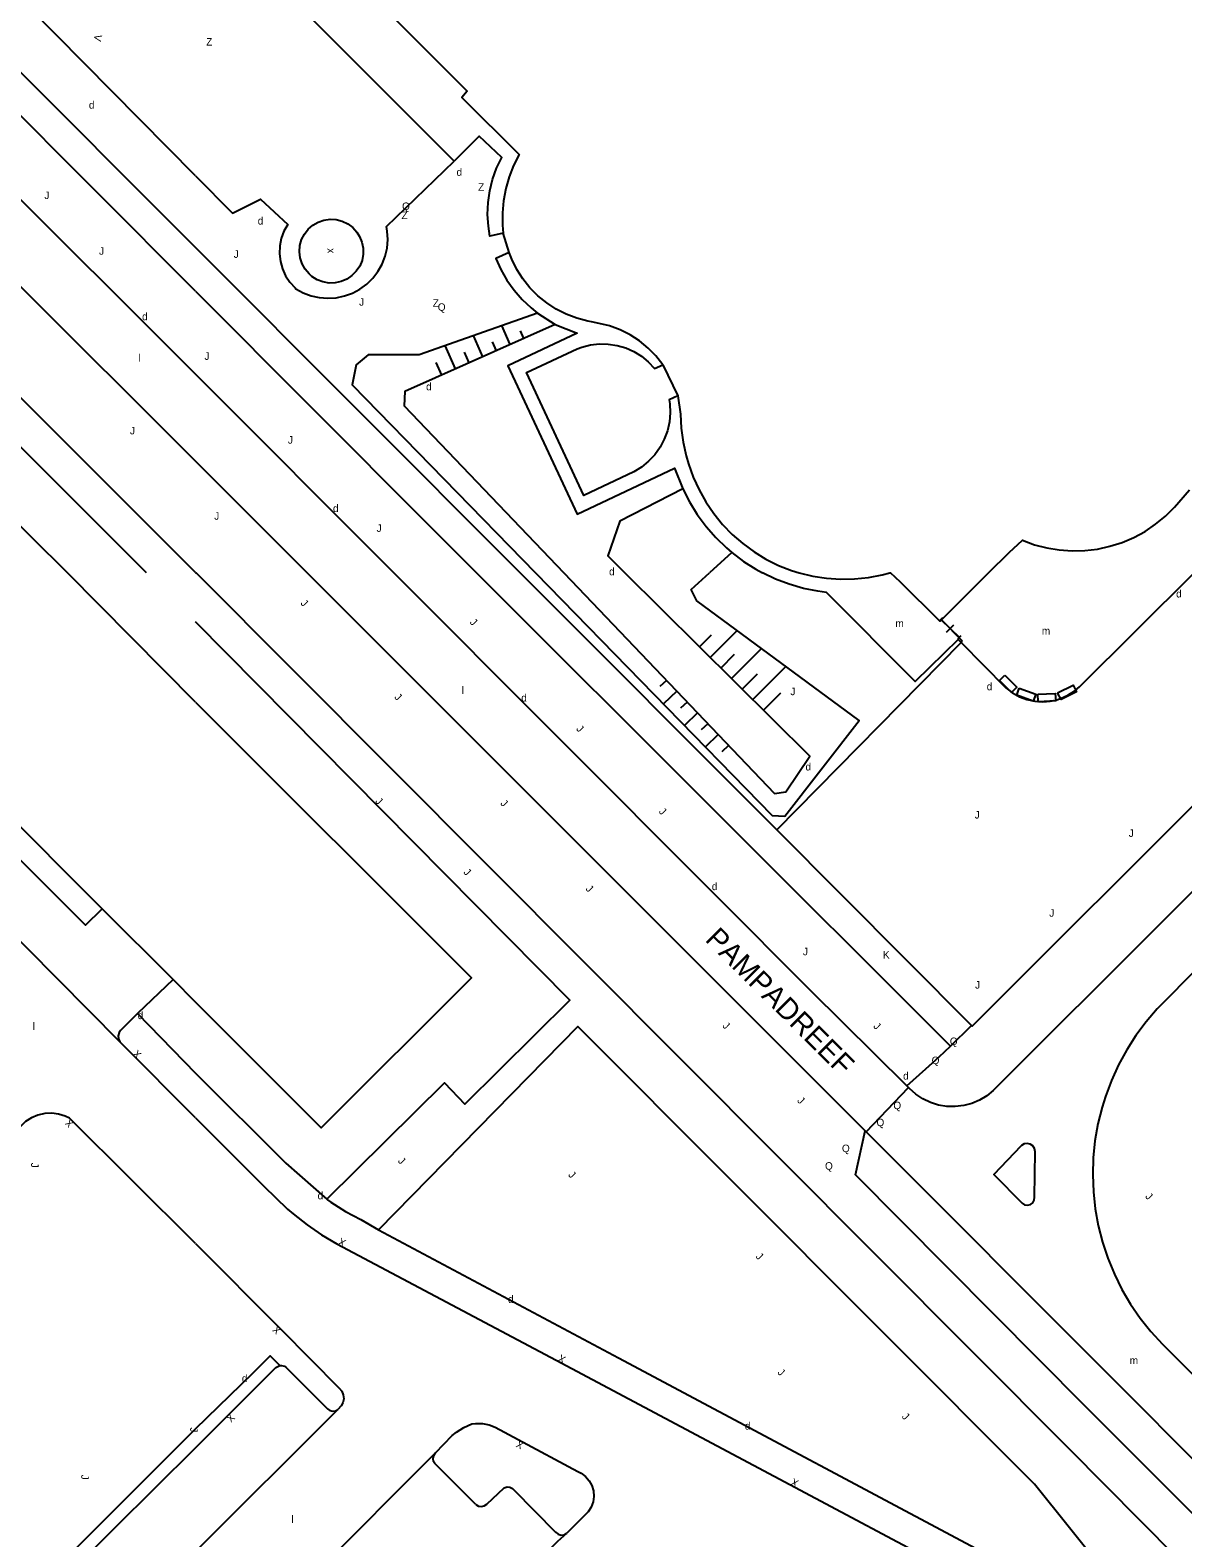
# Model space of a CAD drawing. Extents: x 134999 to 136502, y 457398 to 459002.
# Drawn here: x 135489 to 135565.9, y 458535.7 to 458636.2 of the extents above; entities that cross this region are included whole.
import ezdxf

# ---------------------------------------------------------------- set-up
doc = ezdxf.new("R2010")
doc.units = 0
for name, color, linetype in [('RI_DGTB_19', 7, 'Continuous'), ('RI_DGTB_2', 7, 'Continuous'), ('RI_DGTB_29', 7, 'Continuous'), ('RI_DGTB_30', 7, 'Continuous'), ('RI_DGTB_31', 7, 'Continuous'), ('RI_DGTB_32', 7, 'Continuous'), ('RI_DGTB_37', 7, 'Continuous'), ('RI_DGTB_43', 7, 'Continuous'), ('RI_DGTB_45', 7, 'Continuous'), ('RI_DGTB_48', 7, 'Continuous'), ('RI_DGTB_53', 7, 'Continuous'), ('RI_DGTB_54', 7, 'Continuous'), ('RI_DGTB_55', 7, 'Continuous'), ('RI_DGTB_6', 7, 'Continuous')]:
    doc.layers.add(name, color=color, linetype=linetype)

msp = doc.modelspace()

# ---------------------------------------------------------------- linework, layer by layer
at = {"layer": 'RI_DGTB_19'}
for p, q in [((135520.991, 458615.221), (135520.431, 458616.485)), ((135519.163, 458614.408), (135518.538, 458615.819)), ((135520.077, 458614.815), (135519.816, 458615.404)), ((135521.905, 458615.627), (135521.679, 458616.138)), ((135517.336, 458613.595), (135516.646, 458615.154)), ((135518.25, 458614.002), (135517.935, 458614.713)), ((135516.422, 458613.189), (135516.049, 458614.031)), ((135535.767, 458601.356), (135534.283, 458600)), ((135533.621, 458595.067), (135534.418, 458595.87)), ((135534.316, 458594.348), (135536.114, 458596.159)), ((135535.026, 458593.644), (135535.946, 458594.57)), ((135535.735, 458592.939), (135537.743, 458594.959)), ((135536.445, 458592.234), (135537.478, 458593.275)), ((135537.154, 458591.53), (135539.37, 458593.76)), ((135531.405, 458592.835), (135530.967, 458592.416)), ((135532.096, 458592.112), (135531.22, 458591.274)), ((135532.787, 458591.389), (135532.349, 458590.97)), ((135537.883, 458590.844), (135539.036, 458592.005)), ((135533.478, 458590.667), (135532.602, 458589.829)), ((135534.169, 458589.944), (135533.731, 458589.525)), ((135534.86, 458589.221), (135533.984, 458588.383)), ((135535.552, 458588.498), (135535.113, 458588.079))]:
    msp.add_line(p, q, dxfattribs=at)
for points in [[(135496.73, 458600), (135469.2, 458627.504), (135443.267, 458653.348), (135420.835, 458675.736), (135417.299, 458672.264)], [(135500, 458626.472), (135485.127, 458641.53)], [(135500, 458626.471), (135502.464, 458623.977), (135504.326, 458624.908), (135506.146, 458623.233), (135505.896, 458622.783), (135505.719, 458622.301), (135505.619, 458621.796), (135505.598, 458621.282), (135505.657, 458620.771), (135505.794, 458620.276), (135506.007, 458619.807), (135506.289, 458619.377), (135506.635, 458618.997), (135506.684, 458618.95), (135507.178, 458618.678), (135507.705, 458618.479), (135508.255, 458618.356), (135508.817, 458618.312), (135509.379, 458618.348), (135509.931, 458618.463), (135510.461, 458618.655), (135510.958, 458618.92), (135511.413, 458619.252), (135511.816, 458619.646), (135512.16, 458620.092), (135512.437, 458620.583), (135512.642, 458621.108), (135512.77, 458621.657), (135512.82, 458622.218), (135512.79, 458622.781), (135512.738, 458623.092), (135517.246, 458627.46)], [(135522.818, 458617.325), (135514.913, 458614.544), (135511.522, 458614.548), (135510.715, 458613.879), (135510.436, 458612.529), (135522.67, 458600)], [(135523.982, 458616.551), (135513.964, 458612.096), (135513.909, 458611.131), (135524.553, 458600)], [(135532.492, 458605.613), (135528.305, 458603.441), (135527.505, 458601.127), (135528.642, 458600)], [(135522.67, 458600), (135538.469, 458583.82), (135539.305, 458583.784), (135544.268, 458590.153), (135533.443, 458598.126), (135533.066, 458598.887), (135534.284, 458600)], [(135524.553, 458600), (135538.614, 458585.296), (135539.365, 458585.405), (135540.978, 458587.777), (135528.643, 458600)], [(135508.757, 458558.232), (135516.593, 458566.009), (135517.966, 458564.569), (135524.964, 458571.518), (135500, 458596.732)], [(135560.531, 458533.517), (135555.967, 458539.242), (135525.493, 458569.76), (135512.207, 458556.196)]]:
    msp.add_lwpolyline(points, dxfattribs=at)
at = {"layer": 'RI_DGTB_2'}
for p, q in [((135520.909, 458621.351), (135520.525, 458622.658)), ((135531.171, 458613.881), (135532.161, 458611.811)), ((135552.892, 458600), (135549.747, 458596.873))]:
    msp.add_line(p, q, dxfattribs=at)
for points in [[(135526.63, 458662.09), (135507.389, 458642.87), (135518.125, 458632.11), (135517.762, 458631.706), (135521.588, 458627.889), (135521.213, 458627.163), (135520.911, 458626.404), (135520.684, 458625.619), (135520.535, 458624.816), (135520.465, 458624.002), (135520.476, 458623.185), (135520.525, 458622.658)], [(135531.171, 458613.881), (135530.706, 458614.463), (135530.182, 458614.992), (135529.604, 458615.461), (135528.979, 458615.866), (135528.314, 458616.202), (135527.617, 458616.464), (135527.523, 458616.493), (135526.401, 458616.74), (135526.159, 458616.786), (135525.43, 458616.979), (135524.726, 458617.248), (135524.054, 458617.59), (135523.422, 458618.001), (135522.837, 458618.477), (135522.306, 458619.012), (135521.835, 458619.601), (135521.428, 458620.236), (135521.091, 458620.91), (135520.909, 458621.351)], [(135532.161, 458611.811), (135532.354, 458610.591), (135532.4, 458609.651), (135532.526, 458608.719), (135532.731, 458607.801), (135532.887, 458607.27), (135533.197, 458606.391), (135533.581, 458605.542), (135534.036, 458604.728), (135534.559, 458603.957), (135535.147, 458603.233), (135535.794, 458602.563), (135536.496, 458601.95), (135537.249, 458601.4), (135538.045, 458600.916), (135538.881, 458600.502), (135539.748, 458600.162), (135540.26, 458600)], [(135552.892, 458600), (135554.263, 458601.364), (135555.152, 458602.172), (135555.951, 458601.88), (135556.774, 458601.664), (135557.613, 458601.527), (135558.462, 458601.469), (135559.312, 458601.491), (135560.157, 458601.592), (135560.988, 458601.773), (135561.799, 458602.03), (135562.582, 458602.363), (135563.33, 458602.768), (135564.037, 458603.241), (135564.697, 458603.778), (135565.303, 458604.375), (135566.302, 458605.547)], [(135540.26, 458600), (135541.165, 458599.78), (135542.087, 458599.637), (135543.017, 458599.575), (135543.948, 458599.592), (135544.875, 458599.689), (135545.791, 458599.866), (135546.3, 458600)], [(135546.3, 458600), (135546.345, 458600.013), (135546.359, 458600)], [(135549.747, 458596.873), (135549.646, 458596.773), (135547.016, 458599.383), (135546.359, 458600)]]:
    msp.add_lwpolyline(points, dxfattribs=at)
at = {"layer": 'RI_DGTB_30'}
msp.add_lwpolyline([(135518.704, 458537.88), (135518.871, 458537.773), (135519.066, 458537.739), (135519.259, 458537.784), (135519.418, 458537.901)], dxfattribs=at)
at = {"layer": 'RI_DGTB_32'}
for points in [[(135532.161, 458611.811), (135531.59, 458611.536), (135531.628, 458611.265), (135531.655, 458610.662), (135531.602, 458610.061), (135531.47, 458609.472), (135531.261, 458608.906), (135530.98, 458608.373), (135530.63, 458607.881), (135530.218, 458607.44), (135529.752, 458607.057), (135529.239, 458606.739), (135525.889, 458605.165), (135522.078, 458613.371), (135525.459, 458614.93), (135525.769, 458615.046), (135526.345, 458615.195), (135526.936, 458615.265), (135527.531, 458615.255), (135528.119, 458615.166), (135528.69, 458614.999), (135529.233, 458614.757), (135529.74, 458614.444), (135530.199, 458614.066), (135530.604, 458613.63), (135531.171, 458613.881)], [(135553.972, 458593.18), (135554.782, 458592.382), (135554.431, 458592.026), (135553.621, 458592.824), (135553.972, 458593.18)], [(135554.94, 458592.315), (135556.043, 458591.913), (135555.872, 458591.443), (135554.769, 458591.845), (135554.94, 458592.315)], [(135557.502, 458591.996), (135558.533, 458592.512), (135558.757, 458592.065), (135557.726, 458591.549), (135557.502, 458591.996)], [(135556.186, 458591.905), (135557.346, 458591.966), (135557.372, 458591.467), (135556.212, 458591.406), (135556.186, 458591.905)]]:
    msp.add_lwpolyline(points, dxfattribs=at)
at = {"layer": 'RI_DGTB_48'}
for p, q in [((135500, 458600.033), (135500.033, 458600)), ((135549.591, 458596.777), (135549.833, 458597.025)), ((135549.712, 458596.901), (135550.953, 458595.696)), ((135549.747, 458596.873), (135551.132, 458595.48)), ((135550.092, 458596.05), (135550.574, 458596.547)), ((135538.764, 458582.878), (135551.066, 458595.369)), ((135550.833, 458595.572), (135551.074, 458595.82)), ((135551.066, 458595.369), (135551.132, 458595.48))]:
    msp.add_line(p, q, dxfattribs=at)
for points in [[(135500, 458600.033), (135479.045, 458620.935), (135454.758, 458645.275), (135421.192, 458678.824), (135386.537, 458644.373), (135379.477, 458637.266)], [(135500.033, 458600), (135558.244, 458541.608), (135565.407, 458534.384)]]:
    msp.add_lwpolyline(points, dxfattribs=at)
at = {"layer": 'RI_DGTB_53'}
for p, q in [((135468.709, 458653.01), (135500, 458621.684)), ((135521.66, 458600), (135500, 458621.684)), ((135518.737, 458600), (135550.353, 458568.447)), ((135538.764, 458582.878), (135521.661, 458600)), ((135551.761, 458569.813), (135538.764, 458582.878)), ((135534.679, 458578.504), (135541.038, 458572.135)), ((135550.353, 458568.447), (135551.761, 458569.813)), ((135549.604, 458567.73), (135550.353, 458568.447)), ((135547.44, 458565.805), (135548.712, 458566.936))]:
    msp.add_line(p, q, dxfattribs=at)
for points in [[(135500, 458618.779), (135446.444, 458672.503), (135446.128, 458672.845), (135444.784, 458674.371), (135443.502, 458675.949), (135442.283, 458677.577), (135441.129, 458679.251), (135440.041, 458680.969), (135439.022, 458682.728), (135438.073, 458684.527), (135437.491, 458685.727), (135436.685, 458687.544), (135435.953, 458689.391), (135435.296, 458691.266), (135434.714, 458693.166), (135434.21, 458695.088), (135432.976, 458694.733)], [(135500, 458618.78), (135515.535, 458603.196), (135518.737, 458600)], [(135551.066, 458595.369), (135554.054, 458592.326), (135554.48, 458591.998), (135554.95, 458591.738), (135555.453, 458591.549), (135555.979, 458591.438), (135556.515, 458591.405), (135557.002, 458591.445), (135557.372, 458591.521), (135557.696, 458591.621), (135558.186, 458591.841), (135558.638, 458592.132), (135558.7, 458592.179), (135558.955, 458592.4), (135566.615, 458600)], [(135586.818, 458599.018), (135553.209, 458565.496), (135552.774, 458565.139), (135552.294, 458564.847), (135551.776, 458564.625), (135551.233, 458564.48), (135550.674, 458564.412), (135550.111, 458564.425), (135549.556, 458564.517), (135549.02, 458564.686), (135548.513, 458564.93), (135548.045, 458565.244), (135547.627, 458565.62)], [(135567.798, 458587.458), (135567.4, 458587.03), (135568.228, 458586.172), (135551.802, 458569.772), (135551.761, 458569.813)], [(135555.132, 458557.967), (135555.296, 458557.866), (135555.493, 458557.836), (135555.685, 458557.885), (135555.843, 458558.005), (135555.941, 458558.178), (135555.964, 458558.375), (135556.004, 458561.408), (135555.963, 458561.613), (135555.849, 458561.789), (135555.678, 458561.91), (135555.474, 458561.959), (135555.266, 458561.929), (135555.085, 458561.824), (135555.039, 458561.779), (135553.25, 458559.885), (135555.132, 458557.967)]]:
    msp.add_lwpolyline(points, dxfattribs=at)
at = {"layer": 'RI_DGTB_54'}
for p, q in [((135500, 458613.242), (135513.22, 458600)), ((135500, 458607.441), (135507.445, 458600)), ((135507.445, 458600), (135544.666, 458562.797)), ((135513.22, 458600), (135534.679, 458578.504)), ((135547.44, 458565.805), (135541.038, 458572.135)), ((135548.712, 458566.936), (135549.604, 458567.73)), ((135544.724, 458562.739), (135547.56, 458565.687)), ((135547.56, 458565.687), (135547.44, 458565.805)), ((135547.627, 458565.62), (135547.56, 458565.687)), ((135544.666, 458562.797), (135544.724, 458562.739))]:
    msp.add_line(p, q, dxfattribs=at)
for points in [[(135432.976, 458694.733), (135433.889, 458691.166), (135435.339, 458685.748), (135436.107, 458683.181), (135436.822, 458681.313), (135437.607, 458679.474), (135438.343, 458677.983), (135439.23, 458676.357), (135440.186, 458674.771), (135440.939, 458673.633), (135441.749, 458672.535), (135442.723, 458671.252), (135444.299, 458669.286), (135445.936, 458667.37), (135447.634, 458665.507), (135465.388, 458647.884), (135486.196, 458626.999), (135500, 458613.242)], [(135429.575, 458691.638), (135431.368, 458684.795), (135431.874, 458682.994), (135432.456, 458681.215), (135433.106, 458679.482), (135433.862, 458677.807), (135434.69, 458676.167), (135435.588, 458674.564), (135435.797, 458674.214), (135436.787, 458672.507), (135437.845, 458670.842), (135438.74, 458669.541), (135440.202, 458667.659), (135441.727, 458665.827), (135443.313, 458664.048), (135444.677, 458662.608), (135457.084, 458650.237), (135473.077, 458634.255), (135487.961, 458619.451), (135500, 458607.441)], [(135571.01, 458577.877), (135564.424, 458571.223), (135564.147, 458570.93), (135563.403, 458570.066), (135562.722, 458569.152), (135562.107, 458568.192), (135561.561, 458567.192), (135561.086, 458566.156), (135560.685, 458565.089), (135560.46, 458564.365), (135560.187, 458563.261), (135559.992, 458562.14), (135559.876, 458561.007), (135559.841, 458559.87), (135559.885, 458558.733), (135560.008, 458557.602), (135560.211, 458556.482), (135560.492, 458555.379), (135560.85, 458554.299), (135561.283, 458553.247), (135561.789, 458552.227), (135562.365, 458551.246), (135563.008, 458550.307), (135563.716, 458549.416), (135564.485, 458548.577), (135573.619, 458539.442)], [(135568.628, 458535.153), (135559.321, 458544.46), (135544.021, 458559.869), (135544.666, 458562.797)], [(135544.724, 458562.739), (135561.185, 458546.269), (135567.256, 458540.174), (135567.686, 458539.703), (135568.055, 458539.182), (135568.355, 458538.619), (135568.582, 458538.023), (135568.733, 458537.403), (135568.805, 458536.769), (135568.798, 458536.132), (135568.711, 458535.5), (135568.628, 458535.153)]]:
    msp.add_lwpolyline(points, dxfattribs=at)
at = {"layer": 'RI_DGTB_55'}
for p, q in [((135522.818, 458617.325), (135523.982, 458616.551)), ((135494.946, 458568.737), (135480.369, 458583.46)), ((135498.502, 458572.88), (135496.123, 458570.617)), ((135496.123, 458570.617), (135500, 458566.644)), ((135495.11, 458568.571), (135494.946, 458568.737)), ((135495.114, 458568.567), (135495.11, 458568.571)), ((135500, 458563.671), (135495.114, 458568.567)), ((135500, 458534.741), (135509.487, 458544.228)), ((135500, 458525.32), (135515.997, 458541.322))]:
    msp.add_line(p, q, dxfattribs=at)
for points in [[(135500, 458649.485), (135503.491, 458646.009), (135503.369, 458641.353), (135517.246, 458627.46)], [(135520.525, 458622.658), (135519.632, 458622.451), (135519.529, 458623.115), (135519.481, 458623.903), (135519.513, 458624.691), (135519.625, 458625.472), (135519.816, 458626.238), (135520.082, 458626.981), (135520.423, 458627.693), (135518.924, 458629.124), (135517.246, 458627.46)], [(135507.765, 458619.764), (135507.567, 458619.935), (135507.302, 458620.25), (135507.103, 458620.611), (135506.977, 458621.003), (135506.929, 458621.412), (135506.96, 458621.823), (135507.071, 458622.219), (135507.256, 458622.588), (135507.508, 458622.913), (135507.818, 458623.184), (135508.175, 458623.39), (135508.565, 458623.523), (135508.973, 458623.578), (135509.384, 458623.554), (135509.783, 458623.451), (135510.155, 458623.273), (135510.485, 458623.026), (135510.761, 458622.721), (135510.941, 458622.438), (135511.098, 458622.058), (135511.179, 458621.654), (135511.18, 458621.242), (135511.102, 458620.838), (135510.947, 458620.457), (135510.721, 458620.112), (135510.433, 458619.818), (135510.094, 458619.584), (135509.717, 458619.421), (135509.314, 458619.333), (135508.903, 458619.325), (135508.497, 458619.396), (135508.113, 458619.544), (135507.765, 458619.764)], [(135520.909, 458621.351), (135520.018, 458620.969), (135520.356, 458620.224), (135520.765, 458619.516), (135521.241, 458618.851), (135521.78, 458618.236), (135522.376, 458617.676), (135522.818, 458617.325)], [(135523.982, 458616.551), (135525.446, 458615.981), (135520.836, 458613.813), (135525.451, 458603.917), (135531.947, 458606.992), (135532.492, 458605.613)], [(135532.492, 458605.613), (135532.943, 458604.735), (135533.463, 458603.896), (135534.049, 458603.102), (135534.698, 458602.358), (135535.405, 458601.669), (135535.767, 458601.356)], [(135535.767, 458601.356), (135536.545, 458600.766), (135537.368, 458600.242), (135537.807, 458600)], [(135413.098, 458600), (135407.315, 458594.435), (135405.898, 458595.846), (135404.296, 458594.232), (135414.743, 458583.808), (135429.855, 458568.689), (135445.324, 458553.196), (135460.174, 458538.406), (135477.763, 458520.729), (135484.195, 458527.078), (135493.498, 458536.439), (135500, 458542.92)], [(135551.066, 458595.369), (135550.876, 458595.554), (135548.003, 458592.748), (135542.076, 458598.701), (135541.497, 458598.778), (135540.54, 458598.969), (135539.602, 458599.237), (135538.688, 458599.582), (135537.807, 458600)], [(135473.487, 458597.886), (135472.396, 458596.791), (135492.65, 458576.51), (135493.776, 458577.604)], [(135496.123, 458570.617), (135494.996, 458569.486), (135494.905, 458569.353), (135494.843, 458569.143), (135494.859, 458568.923), (135494.946, 458568.737)], [(135495.11, 458568.571), (135494.952, 458568.724), (135494.946, 458568.737)], [(135500, 458566.644), (135506.025, 458560.653), (135508.757, 458558.232)], [(135500, 458555.288), (135491.596, 458563.633), (135491.306, 458563.772), (135490.863, 458563.909), (135490.403, 458563.968), (135489.94, 458563.947), (135489.487, 458563.847), (135489.058, 458563.671), (135488.665, 458563.424), (135481.999, 458556.912)], [(135500, 458563.671), (135504.558, 458559.117), (135506.136, 458557.58), (135506.51, 458557.253), (135507.435, 458556.521), (135508.407, 458555.853), (135509.422, 458555.253), (135524.046, 458547.503), (135539.629, 458539.218), (135550.236, 458533.581), (135553.2, 458531.976), (135558.363, 458529.173), (135558.899, 458528.929), (135559.497, 458528.741), (135560.115, 458528.631), (135560.765, 458528.566), (135561.406, 458528.582), (135562.039, 458528.678), (135562.656, 458528.852), (135563.246, 458529.102), (135563.801, 458529.423), (135564.311, 458529.811), (135567.042, 458532.74)], [(135508.757, 458558.232), (135508.806, 458558.189), (135509.019, 458558.042), (135509.998, 458557.429), (135511.017, 458556.885), (135512.207, 458556.196)], [(135512.207, 458556.196), (135528.208, 458547.66), (135554.74, 458533.518), (135558.506, 458531.513), (135560.531, 458533.517)], [(135500, 458555.288), (135505.719, 458549.547), (135509.584, 458545.637), (135509.754, 458545.433), (135509.856, 458545.188), (135509.88, 458544.923), (135509.826, 458544.663), (135509.712, 458544.452), (135509.487, 458544.228)], [(135500, 458542.92), (135503.818, 458546.647), (135504.971, 458547.798), (135505.622, 458547.148)], [(135500, 458541.665), (135505.353, 458547.021), (135505.622, 458547.148)], [(135505.622, 458547.148), (135505.729, 458547.153), (135505.926, 458547.103), (135506.024, 458547.042), (135508.795, 458544.271), (135508.948, 458544.151), (135509.137, 458544.101), (135509.33, 458544.131), (135509.487, 458544.228)], [(135515.997, 458541.322), (135517.114, 458542.482), (135517.395, 458542.704), (135517.894, 458543.016), (135518.431, 458543.258), (135518.693, 458543.291), (135519.137, 458543.283), (135519.573, 458543.195), (135519.986, 458543.031), (135521.527, 458542.211), (135525.498, 458540.075), (135525.71, 458539.97), (135526.009, 458539.75), (135526.254, 458539.472), (135526.433, 458539.147), (135526.539, 458538.792), (135526.566, 458538.422), (135526.514, 458538.055), (135526.384, 458537.708), (135526.183, 458537.396), (135524.755, 458535.969)], [(135478.359, 458520.131), (135488.021, 458529.753), (135494.611, 458536.337), (135500, 458541.665)], [(135518.704, 458537.88), (135515.962, 458540.623), (135515.878, 458540.761), (135515.841, 458540.959), (135515.883, 458541.156), (135515.997, 458541.322)], [(135519.418, 458537.901), (135520.592, 458539.004), (135520.776, 458539.066), (135520.97, 458539.048), (135521.141, 458538.956), (135521.221, 458538.868), (135524.012, 458536.047), (135524.023, 458536.033), (135524.181, 458535.906), (135524.376, 458535.849), (135524.577, 458535.871), (135524.755, 458535.969)], [(135500, 458511.212), (135524.161, 458535.434), (135524.755, 458535.969)]]:
    msp.add_lwpolyline(points, dxfattribs=at)
at = {"layer": 'RI_DGTB_6'}
for p, q in [((135491.451, 458600), (135483.373, 458608.009)), ((135500, 458591.389), (135491.451, 458600)), ((135493.776, 458577.604), (135473.487, 458597.886)), ((135498.502, 458572.88), (135493.776, 458577.604)), ((135500, 458571.382), (135498.502, 458572.88))]:
    msp.add_line(p, q, dxfattribs=at)
msp.add_lwpolyline([(135500, 458591.389), (135518.394, 458573.007), (135508.382, 458563.003), (135500, 458571.382)], dxfattribs=at)

# ---------------------------------------------------------------- texts
at = {"layer": 'RI_DGTB_29'}
for p in [(135492.886, 458630.951), (135517.407, 458626.478), (135504.147, 458623.226), (135496.433, 458616.846), (135515.375, 458612.174), (135509.166, 458604.056), (135527.581, 458599.842), (135565.403, 458598.359), (135552.771, 458592.176), (135521.724, 458591.422), (135540.683, 458586.825), (135534.434, 458578.846), (135496.141, 458570.246), (135547.194, 458566.214), (135508.14, 458558.235), (135520.84, 458551.322), (135503.089, 458546.044), (135536.636, 458542.876)]:
    msp.add_text('d', height=0.5, dxfattribs=at).set_placement(p)
at = {"layer": 'RI_DGTB_30'}
for s, height, rotation, p in [('V', 0.5, 258.0917, (135493.286, 458635.938)), ('X', 0.5, 314.04022, (135495.765, 458567.895)), ('X', 0.5, 135.20035, (135491.915, 458563.317)), ('X', 0.5, 331.99103, (135509.447, 458555.241)), ('X', 0.499, 136.08391, (135505.749, 458549.538)), ('X', 0.5, 331.99103, (135524.11, 458547.47)), ('X', 0.5, 224.87906, (135502.313, 458543.991)), ('X', 0.5, 151.89088, (135521.949, 458541.981)), ('X', 0.5, 331.99103, (135539.639, 458539.214))]:
    msp.add_text(s, height=height, rotation=rotation, dxfattribs=at).set_placement(p)
msp.add_text('K', height=0.5, dxfattribs=at).set_placement((135545.846, 458574.286))
at = {"layer": 'RI_DGTB_31'}
for s, p in [('J', (135489.916, 458624.927)), ('Q', (135513.773, 458624.197)), ('J', (135493.565, 458621.213)), ('J', (135502.543, 458621.006)), ('J', (135510.91, 458617.816)), ('Q', (135516.157, 458617.474)), ('J', (135500.594, 458614.206)), ('J', (135495.624, 458609.237)), ('J', (135506.16, 458608.616)), ('J', (135501.243, 458603.542)), ('J', (135512.076, 458602.729)), ('J', (135539.673, 458591.846)), ('J', (135551.966, 458583.621)), ('J', (135562.241, 458582.4)), ('J', (135556.943, 458577.076)), ('J', (135551.997, 458572.28)), ('Q', (135550.311, 458568.518)), ('Q', (135549.097, 458567.247)), ('Q', (135546.543, 458564.241)), ('Q', (135545.419, 458563.107)), ('Q', (135543.114, 458561.378)), ('Q', (135541.985, 458560.208))]:
    msp.add_text(s, height=0.5, dxfattribs=at).set_placement(p)
for height, rotation, p in [(0.5, 315.26355, (135506.967, 458597.945)), (0.5, 315.26355, (135518.254, 458596.672)), (0.5, 315.26355, (135513.225, 458591.679)), (0.5, 315.26355, (135525.354, 458589.566)), (0.5, 314.54343, (135511.95, 458584.738)), (0.5, 315.26355, (135520.296, 458584.598)), (0.5, 315.26355, (135530.865, 458584.051)), (0.5, 314.54343, (135517.831, 458580.006)), (0.5, 315.26355, (135525.987, 458578.898)), (0.5, 359.99973, (135540.511, 458574.502)), (0.5, 315.26355, (135535.109, 458569.763)), (0.5, 315.26355, (135545.172, 458569.732)), (0.5, 315.26355, (135540.093, 458564.771)), (0.5, 269.99997, (135489.03, 458560.674)), (0.499, 315.36768, (135513.464, 458560.753)), (0.499, 315.36768, (135524.821, 458559.826)), (0.499, 315.36768, (135563.311, 458558.384)), (0.499, 315.36768, (135537.329, 458554.381)), (0.499, 315.36768, (135538.782, 458546.651)), (0.5, 269.99997, (135499.64, 458543.027)), (0.499, 315.36768, (135547.073, 458543.708)), (0.5, 269.99997, (135492.375, 458539.876))]:
    msp.add_text('J', height=height, rotation=rotation, dxfattribs=at).set_placement(p)
at = {"layer": 'RI_DGTB_32'}
for p in [(135500.709, 458635.159), (135518.846, 458625.475), (135513.736, 458623.593), (135515.821, 458617.744)]:
    msp.add_text('Z', height=0.5, dxfattribs=at).set_placement(p)
msp.add_text('x', height=0.5, rotation=270.60577, dxfattribs=at).set_placement((135508.798, 458621.641))
at = {"layer": 'RI_DGTB_37'}
msp.add_text('PAMPADREEF', height=1.4, rotation=315.06744, dxfattribs=at).set_placement((135533.931, 458575.495))
at = {"layer": 'RI_DGTB_43'}
for s, p in [('l', (135496.178, 458614.09)), ('m', (135556.447, 458595.888)), ('l', (135517.755, 458591.92)), ('m', (135562.31, 458547.244))]:
    msp.add_text(s, height=0.5, dxfattribs=at).set_placement(p)
at = {"layer": 'RI_DGTB_45'}
for s, p in [('m', (135546.681, 458596.389)), ('l', (135489.133, 458569.532)), ('l', (135506.388, 458536.658))]:
    msp.add_text(s, height=0.5, dxfattribs=at).set_placement(p)

doc.saveas('drawing.dxf')
